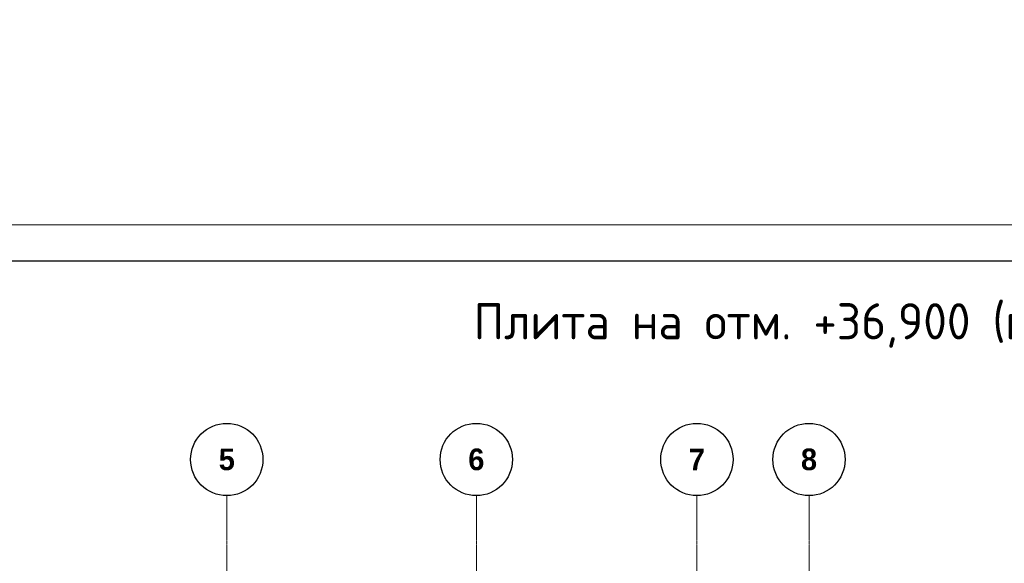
# Model space of a CAD drawing. Header units: millimetres. Extents: x -42044588 to 856694, y -806701 to 941911.
# Tile 240 of 656: x 13701 to 27315, y -367485 to -359964. Entities that reach past the tile are written whole.
import ezdxf

# ---------------------------------------------------------------- set-up
doc = ezdxf.new("R2010")
doc.units = ezdxf.units.MM
doc.linetypes.add('______5', pattern=[1100, 800, -100, 100, -100])
doc.linetypes.add('осевая', pattern=[50.8, 31.75, -6.35, 6.35, -6.35])
doc.layers.add('0 @ 100', color=7, linetype='Continuous')
doc.layers.add('ТОЛСТЫЕ_ОСНОВНЫЕ', color=6, linetype='Continuous')
for name, color, linetype, lineweight in [('Оси', 40, '______5', 18), ('РАЗМЕРЫ', 1, 'Continuous', 9), ('ТОНКИЕ', 7, 'Continuous', 9), ('Узлы', 7, 'Continuous', 0)]:
    doc.layers.add(name, color=color, linetype=linetype, lineweight=lineweight)
doc.styles.add('Century Gothic', font='GOTHIC.TTF')
doc.styles.add('GOST-2.304_Type-B', font='GOST_Common.ttf')
doc.styles.add('ГОСТ', font='GOST_Common.ttf')

# ---------------------------------------------------------------- blocks, each defined once
blk = doc.blocks.new('*U6686')
at = {"layer": 'ТОЛСТЫЕ_ОСНОВНЫЕ', "color": 6}
blk.add_lwpolyline([(20, 5), (886, 5), (886, 415), (20, 415)], close=True, dxfattribs=at)
at = {"layer": 'ТОНКИЕ'}
blk.add_lwpolyline([(0, 0), (891, 0), (891, 420), (0, 420)], close=True, dxfattribs=at)
blk = doc.blocks.new('NSY101')
at = {"color": 0, "linetype": 'ByBlock', "lineweight": -2}
blk.add_circle((0, 0), 50, dxfattribs=at)
blk = doc.blocks.new('СЛОЖНЫЙ_ОБЪЕКТ_1')
at = {"layer": 'Оси', "color": 16, "linetype": 'Continuous', "lineweight": 25, "transparency": 33554687, "xscale": 9.999999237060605, "yscale": 9.999999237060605, "zscale": 9.999999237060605}
blk.add_blockref('NSY101', (18063, -989), dxfattribs=at)
at = {"layer": 'Оси', "color": 16, "linetype": 'Continuous', "lineweight": 25, "transparency": 33554687, "insert": (18063, -989), "char_height": 300, "width": 385, "attachment_point": 5, "style": 'Century Gothic'}
blk.add_mtext('\\A1;{\\fCentury Gothic|i0|b1;\\H300.000000;\\W1.000000;\\C16;5}\\P', dxfattribs=at)
blk = doc.blocks.new('СЛОЖНЫЙ_ОБЪЕКТ_2')
at = {"layer": 'Оси', "color": 16, "linetype": 'Continuous', "lineweight": 25, "transparency": 33554687, "xscale": 9.999999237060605, "yscale": 9.999999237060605, "zscale": 9.999999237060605}
blk.add_blockref('NSY101', (21513, -989), dxfattribs=at)
at = {"layer": 'Оси', "color": 16, "linetype": 'Continuous', "lineweight": 25, "transparency": 33554687, "insert": (21513, -989), "char_height": 300, "width": 385, "attachment_point": 5, "style": 'Century Gothic'}
blk.add_mtext('\\A1;{\\fCentury Gothic|i0|b1;\\H300.000000;\\W1.000000;\\C16;6}\\P', dxfattribs=at)
blk = doc.blocks.new('СЛОЖНЫЙ_ОБЪЕКТ_3')
at = {"layer": 'Оси', "color": 16, "linetype": 'Continuous', "lineweight": 25, "transparency": 33554687, "xscale": 9.999999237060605, "yscale": 9.999999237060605, "zscale": 9.999999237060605}
blk.add_blockref('NSY101', (24563, -989), dxfattribs=at)
at = {"layer": 'Оси', "color": 16, "linetype": 'Continuous', "lineweight": 25, "transparency": 33554687, "insert": (24563, -989), "char_height": 300, "width": 385, "attachment_point": 5, "style": 'Century Gothic'}
blk.add_mtext('\\A1;{\\fCentury Gothic|i0|b1;\\H300.000000;\\W1.000000;\\C16;7}\\P', dxfattribs=at)
blk = doc.blocks.new('СЛОЖНЫЙ_ОБЪЕКТ_4')
at = {"layer": 'Оси', "color": 16, "linetype": 'Continuous', "lineweight": 25, "transparency": 33554687, "xscale": 9.999999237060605, "yscale": 9.999999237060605, "zscale": 9.999999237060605}
blk.add_blockref('NSY101', (26113, -989), dxfattribs=at)
at = {"layer": 'Оси', "color": 16, "linetype": 'Continuous', "lineweight": 25, "transparency": 33554687, "insert": (26113, -989), "char_height": 300, "width": 385, "attachment_point": 5, "style": 'Century Gothic'}
blk.add_mtext('\\A1;{\\fCentury Gothic|i0|b1;\\H300.000000;\\W1.000000;\\C16;8}\\P', dxfattribs=at)
blk = doc.blocks.new('оси блок 2')
at = {"layer": 'Оси', "color": 16, "linetype": 'осевая', "lineweight": 0, "ltscale": 0.25, "transparency": 33554687}
for p, q in [((-72354.7, -322543), (-72354.7, -347914.1)), ((-68904.7, -322543), (-68904.7, -347914.1)), ((-65854.7, -322543), (-65854.7, -347914.1)), ((-64304.7, -322543), (-64304.7, -347914.1))]:
    blk.add_line(p, q, dxfattribs=at)
at = {"layer": 'Оси', "color": 16, "linetype": 'Continuous', "lineweight": 25, "transparency": 33554687}
for name in ['СЛОЖНЫЙ_ОБЪЕКТ_1', 'СЛОЖНЫЙ_ОБЪЕКТ_2', 'СЛОЖНЫЙ_ОБЪЕКТ_3', 'СЛОЖНЫЙ_ОБЪЕКТ_4']:
    blk.add_blockref(name, (-90418.2, -321053.5), dxfattribs=at)

msp = doc.modelspace()

# ---------------------------------------------------------------- block references
at = {"xscale": 100, "yscale": 100, "zscale": 100}
msp.add_blockref('*U6686', (-4579.418, -404804.304), dxfattribs=at)
at = {"layer": 'РАЗМЕРЫ'}
msp.add_blockref('оси блок 2', (88920.091, -44006.38), dxfattribs=at)

# ---------------------------------------------------------------- texts
at = {"layer": '0 @ 100', "insert": (-41855.904, -339329.867), "char_height": 300, "width": 18500, "attachment_point": 1, "style": 'ГОСТ'}
msp.add_mtext('\\pi-900,l900,t900;{\\C7;1.^IАрмирование монолитной плиты  состоит из основного армирования ∅10 А500С с шагом  200х200мм  в нижней зоне, основного армирования ∅10 А500С с шагом  200х200мм  в  верхней зоне и дополнительного армирования, указанного на схемах армирования.\\P2.^IАрмирование плиты предусмотрено отдельными  стержнями заводской длины по осям Х и Y. При недостатке заводской длины стержней для армирования плиты, стыки стержней осуществлять внахлестку без  сварки. Стыки арматуры внахлестку должны располагаться вразбежку (через шаг). См. деталь стыковки арматуры.\\P3.^IВерхнюю и нижнюю арматуру вязать вязальной проволокой через пересечение.  Стержни основной и дополнительной арматуры укладывать в соответствии с сечениями .\\P4.^IПо периметру плиты и у отверстий  у концов основной арматуры устанавливать П-образные элементы Ск1.\\P5.^IПозиции со знаком "*" укладываются с шагом 100 мм\\P6.^IДля фиксации в проектном положении стержней верхней сетки устанавливать фиксаторы Ф1 с шагом 600х600мм.\\P7.^IДиаметр оправки стержня при d<20мм - 5d, при d≥20мм - 8d\\P8.^IКаркасы поперечного армирования устанавливаются до начала устройство верхней сетки армирования.\\P9.^IОбрамления отверстий см. лист 8. В местах расположения отверстий осуществить прерывания основной и дополнительной сеток арматуры. Отверстия обрамляются двумя стержнями арматуры. Отверстия обрамляются двумя стержнями арматуры  см. узел обрамления отверстий лист 8, расход стали на обрамление учтен на листе 35.\\P10.^IПроемы размерами до 300х300 допускается выполнять по месту методом алмазного бурения.\\P11.^IСечения 3-3;4-4;5-5 см. лист 8.}', dxfattribs=at)
at = {"layer": 'Узлы', "color": 80, "linetype": 'Continuous', "lineweight": 0, "style": 'GOST-2.304_Type-B'}
msp.add_text('Плита на отм. +36,900 (верхнее армирование по Х)', height=500, dxfattribs=at).set_placement((19977.09, -364386.8))

doc.saveas('drawing.dxf')
